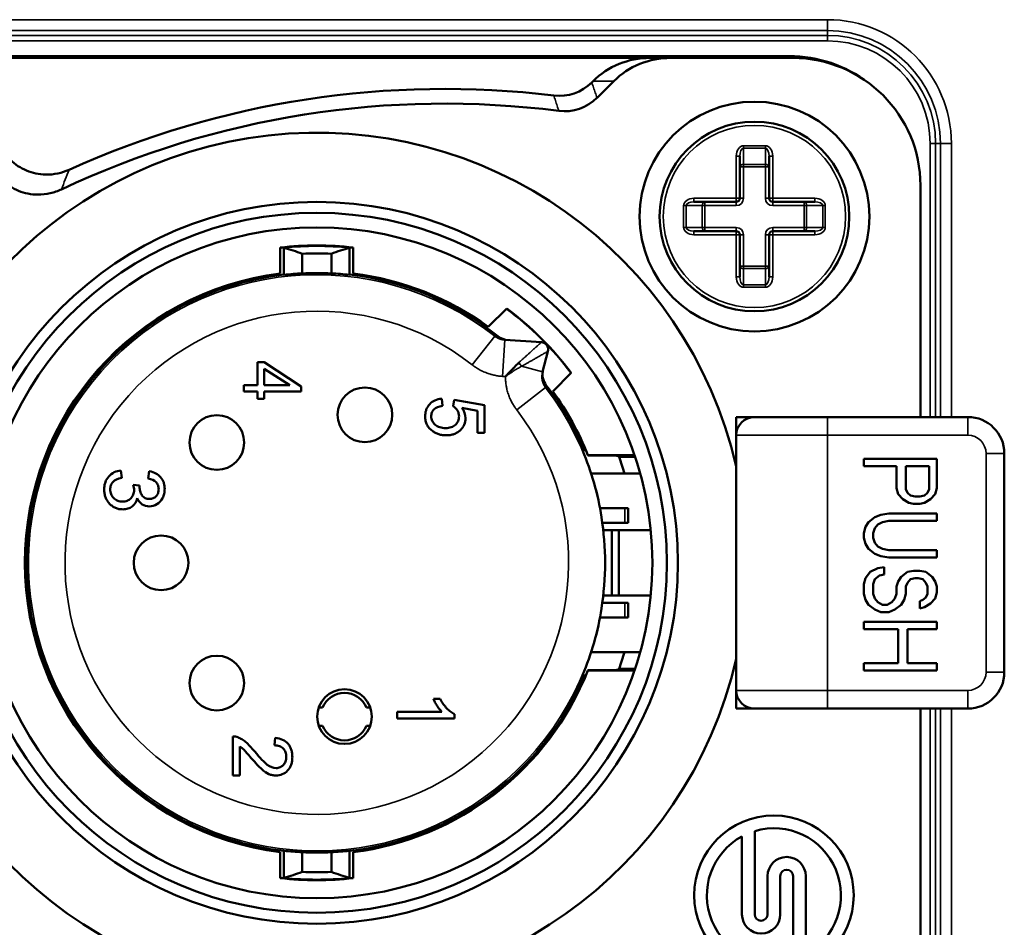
# Model space of a CAD drawing. Header units: millimetres. Extents: x 50 to 3176, y 50 to 2109.
# Tile 660 of 817: x 2379 to 2406, y 980 to 1005. Entities that reach past the tile are written whole.
import ezdxf

# ---------------------------------------------------------------- set-up
doc = ezdxf.new("R2010")
doc.units = ezdxf.units.MM
doc.header["$LTSCALE"] = 10
doc.layers.add('Visible (ISO)', color=7, linetype='Continuous', lineweight=50)
doc.layers.add('Visible Narrow (ISO)', color=7, linetype='Continuous', lineweight=35)

msp = doc.modelspace()

# ---------------------------------------------------------------- linework, layer by layer
at = {"layer": 'Visible (ISO)'}
for p, q in [((2373.8608, 1004.1033), (2399.7608, 1004.1033)), ((2375.7679, 1004.0533), (2395.9495, 1004.0533)), ((2396.5179, 1004.0533), (2395.9495, 1004.0533)), ((2399.8608, 1004.0533), (2396.5179, 1004.0533)), ((2394.3873, 1003.4193), (2394.3494, 1003.3814)), ((2394.4956, 1002.9591), (2394.9557, 1003.4193)), ((2394.3816, 1003.2882), (2394.3819, 1003.2882)), ((2398.4108, 1001.3619), (2398.4108, 1000.2033)), ((2399.2108, 1000.2033), (2399.2108, 1001.3619)), ((2403.3608, 994.2033), (2403.3608, 1000.5533)), ((2398.3108, 1000.1033), (2397.1522, 1000.1033)), ((2400.4693, 1000.1033), (2399.3108, 1000.1033)), ((2397.1522, 999.3033), (2398.3108, 999.3033)), ((2398.4108, 999.2033), (2398.4108, 998.0447)), ((2399.2108, 998.0447), (2399.2108, 999.2033)), ((2399.3108, 999.3033), (2400.4693, 999.3033)), ((2385.8108, 998.8523), (2385.8108, 998.1405)), ((2385.9108, 998.8487), (2385.9108, 998.8566)), ((2385.9108, 998.8487), (2385.9108, 998.1035)), ((2387.7108, 998.8487), (2387.7108, 998.8566)), ((2387.7108, 998.1035), (2387.7108, 998.8487)), ((2387.8108, 998.1405), (2387.8108, 998.8523)), ((2386.4108, 998.1428), (2386.4108, 998.6834)), ((2387.2108, 998.6834), (2387.2108, 998.1428)), ((2392.0196, 997.1799), (2391.5143, 996.6745)), ((2391.9668, 996.3162), (2392.9691, 996.2553)), ((2393.1501, 996.0041), (2392.9997, 995.4417)), ((2385.1873, 995.7033), (2385.1873, 995.0761)), ((2385.3643, 995.7033), (2385.1873, 995.7033)), ((2385.3643, 995.7033), (2386.3832, 995.0435)), ((2385.3643, 995.0761), (2385.3643, 995.5287)), ((2386.073, 995.0761), (2385.3643, 995.5287)), ((2393.282, 994.9068), (2393.7874, 995.4121)), ((2384.8108, 995.0761), (2384.8108, 994.8985)), ((2385.1873, 995.0761), (2384.8108, 995.0761)), ((2386.073, 995.0761), (2385.3643, 995.0761)), ((2386.3832, 994.8985), (2386.3832, 995.0435)), ((2384.8108, 994.8985), (2385.1873, 994.8985)), ((2385.1873, 994.8985), (2385.1873, 994.7033)), ((2385.3643, 994.8985), (2386.3832, 994.8985)), ((2385.3643, 994.7033), (2385.3643, 994.8985)), ((2385.1873, 994.7033), (2385.3643, 994.7033)), ((2390.236, 994.7058), (2390.2539, 994.5104)), ((2390.5537, 994.498), (2390.5783, 994.6728)), ((2390.5783, 994.6728), (2391.4122, 994.5259)), ((2391.4122, 993.7721), (2391.4122, 994.5259)), ((2391.2216, 994.377), (2390.7851, 994.4588)), ((2391.2216, 994.377), (2391.2216, 993.7721)), ((2398.8108, 994.2033), (2398.3108, 994.2033)), ((2398.3108, 993.7033), (2398.3108, 994.2033)), ((2398.8108, 994.2033), (2400.8108, 994.2033)), ((2400.8108, 994.2033), (2404.6608, 994.2033)), ((2391.2216, 993.7721), (2391.4122, 993.7721)), ((2398.3108, 986.7033), (2398.3108, 993.7033)), ((2394.1908, 993.2912), (2394.144, 993.2904)), ((2395.5236, 993.1572), (2394.2454, 993.1572)), ((2394.2492, 993.1478), (2394.2454, 993.1572)), ((2395.0211, 993.1478), (2394.2492, 993.1478)), ((2405.6608, 993.2033), (2405.6608, 987.2033)), ((2395.5395, 993.1101), (2395.1011, 993.1101)), ((2401.8108, 993.0533), (2403.8108, 993.0533)), ((2401.8108, 992.8533), (2401.8108, 993.0533)), ((2403.8108, 993.0533), (2403.8108, 992.2533)), ((2381.4394, 992.7367), (2381.4659, 992.5367)), ((2382.1844, 992.5167), (2382.2201, 992.7167)), ((2394.3315, 992.6533), (2395.6785, 992.6533)), ((2402.7044, 992.8533), (2401.8108, 992.8533)), ((2402.7044, 992.2533), (2402.7044, 992.8533)), ((2403.598, 992.8533), (2402.9597, 992.8533)), ((2402.9597, 992.8533), (2402.9597, 992.2199)), ((2403.598, 992.2199), (2403.598, 992.8533)), ((2381.7791, 992.3421), (2381.9543, 992.32)), ((2402.7469, 992.0866), (2402.7044, 992.2533)), ((2402.8746, 991.9533), (2402.7469, 992.0866)), ((2402.9597, 992.2199), (2403.0023, 992.1199)), ((2403.0023, 992.1199), (2403.0874, 992.0533)), ((2403.4703, 992.0533), (2403.5554, 992.1199)), ((2403.5554, 992.1199), (2403.598, 992.2199)), ((2403.7682, 992.0866), (2403.6406, 991.9533)), ((2403.8108, 992.2533), (2403.7682, 992.0866)), ((2403.0448, 991.8533), (2402.8746, 991.9533)), ((2403.1725, 991.8199), (2403.0448, 991.8533)), ((2403.0874, 992.0533), (2403.215, 992.0199)), ((2403.3427, 991.8199), (2403.1725, 991.8199)), ((2403.215, 992.0199), (2403.3427, 992.0199)), ((2403.3427, 992.0199), (2403.4703, 992.0533)), ((2403.4703, 991.8533), (2403.3427, 991.8199)), ((2403.6406, 991.9533), (2403.4703, 991.8533)), ((2395.257, 991.7033), (2394.577, 991.7033)), ((2395.257, 991.7033), (2395.3505, 991.7033)), ((2395.3505, 991.7033), (2395.3505, 991.3033)), ((2402.2789, 991.5199), (2402.4916, 991.5533)), ((2402.4916, 991.5533), (2403.8108, 991.5533)), ((2403.8108, 991.5533), (2403.8108, 991.3533)), ((2394.6211, 991.4533), (2394.6152, 991.4533)), ((2394.6377, 991.3033), (2395.257, 991.3033)), ((2395.3505, 991.3033), (2395.257, 991.3033)), ((2401.8533, 991.1866), (2401.9384, 991.3199)), ((2401.9384, 991.3199), (2402.1086, 991.4533)), ((2402.1086, 991.4533), (2402.2789, 991.5199)), ((2402.3214, 991.3199), (2402.1937, 991.2533)), ((2402.4916, 991.3533), (2402.3214, 991.3199)), ((2403.8108, 991.3533), (2402.4916, 991.3533)), ((2394.9038, 991.1033), (2394.6632, 991.1033)), ((2395.0908, 991.1033), (2394.9038, 991.1033)), ((2394.9038, 991.1033), (2394.9038, 989.3033)), ((2395.9666, 991.1033), (2395.0908, 991.1033)), ((2395.0908, 989.3033), (2395.0908, 991.1033)), ((2401.8108, 991.0199), (2401.8533, 991.1866)), ((2401.8108, 990.8866), (2401.8108, 991.0199)), ((2402.1086, 991.1533), (2402.0661, 991.0199)), ((2402.0661, 991.0199), (2402.0661, 990.8866)), ((2402.1937, 991.2533), (2402.1086, 991.1533)), ((2401.8533, 990.7199), (2401.8108, 990.8866)), ((2401.9384, 990.5866), (2401.8533, 990.7199)), ((2402.0661, 990.8866), (2402.1086, 990.7533)), ((2402.1086, 990.7533), (2402.1937, 990.6533)), ((2402.1086, 990.4533), (2401.9384, 990.5866)), ((2402.2789, 990.3866), (2402.1086, 990.4533)), ((2402.1937, 990.6533), (2402.3214, 990.5866)), ((2402.3214, 990.5866), (2402.4916, 990.5533)), ((2402.4916, 990.5533), (2403.8108, 990.5533)), ((2403.8108, 990.5533), (2403.8108, 990.3533)), ((2402.4916, 990.3533), (2402.2789, 990.3866)), ((2403.8108, 990.3533), (2402.4916, 990.3533)), ((2401.8533, 989.7866), (2401.981, 989.9533)), ((2401.981, 989.9533), (2402.1937, 990.0533)), ((2402.1937, 990.0533), (2402.364, 990.0866)), ((2402.364, 990.0866), (2402.364, 989.8866)), ((2402.832, 989.8199), (2403.0023, 989.9533)), ((2403.0023, 989.9533), (2403.1725, 989.9866)), ((2403.1725, 989.9866), (2403.3427, 989.9866)), ((2403.3427, 989.9866), (2403.5129, 989.9533)), ((2403.5129, 989.9533), (2403.6831, 989.8199)), ((2401.8108, 989.6199), (2401.8533, 989.7866)), ((2402.1086, 989.7533), (2402.0661, 989.6199)), ((2402.2363, 989.8533), (2402.1086, 989.7533)), ((2402.364, 989.8866), (2402.2363, 989.8533)), ((2402.7044, 989.5533), (2402.7469, 989.6866)), ((2402.7469, 989.6866), (2402.832, 989.8199)), ((2403.0023, 989.6533), (2402.9597, 989.5533)), ((2403.0874, 989.7533), (2403.0023, 989.6533)), ((2403.215, 989.7866), (2403.0874, 989.7533)), ((2403.3001, 989.7866), (2403.215, 989.7866)), ((2403.4278, 989.7533), (2403.3001, 989.7866)), ((2403.5129, 989.6533), (2403.4278, 989.7533)), ((2403.5554, 989.5533), (2403.5129, 989.6533)), ((2403.6831, 989.8199), (2403.7682, 989.6866)), ((2403.7682, 989.6866), (2403.8108, 989.5533)), ((2401.8108, 989.3533), (2401.8108, 989.6199)), ((2402.0661, 989.6199), (2402.0661, 989.3533)), ((2402.7044, 989.3533), (2402.7044, 989.5533)), ((2402.9597, 989.5533), (2402.9597, 989.3533)), ((2403.5554, 989.3533), (2403.5554, 989.5533)), ((2403.8108, 989.3866), (2403.7682, 989.2199)), ((2403.8108, 989.5533), (2403.8108, 989.3866)), ((2395.257, 989.1033), (2394.6377, 989.1033)), ((2394.6632, 989.3033), (2394.9038, 989.3033)), ((2394.9038, 989.3033), (2395.0908, 989.3033)), ((2395.0908, 989.3033), (2395.9666, 989.3033)), ((2395.257, 989.1033), (2395.3505, 989.1033)), ((2395.3505, 989.1033), (2395.3505, 988.7033)), ((2401.8533, 989.1866), (2401.8108, 989.3533)), ((2401.9384, 989.0533), (2401.8533, 989.1866)), ((2402.0661, 989.3533), (2402.1086, 989.2199)), ((2402.1086, 989.2199), (2402.1937, 989.1199)), ((2402.1937, 989.1199), (2402.3214, 989.0533)), ((2402.4491, 989.0533), (2402.5767, 989.1199)), ((2402.5767, 989.1199), (2402.6618, 989.2199)), ((2402.6618, 989.2199), (2402.7044, 989.3533)), ((2402.9171, 989.1866), (2402.832, 989.0533)), ((2402.9597, 989.3533), (2402.9171, 989.1866)), ((2403.3427, 989.1533), (2403.4278, 989.1866)), ((2403.3427, 988.9533), (2403.3427, 989.1533)), ((2403.4278, 989.1866), (2403.5129, 989.2533)), ((2403.5129, 989.2533), (2403.5554, 989.3533)), ((2403.7682, 989.2199), (2403.6406, 989.0866)), ((2394.6211, 988.9533), (2394.6152, 988.9533)), ((2402.1086, 988.9199), (2401.9384, 989.0533)), ((2402.2789, 988.8533), (2402.1086, 988.9199)), ((2402.4916, 988.8533), (2402.2789, 988.8533)), ((2402.3214, 989.0533), (2402.4491, 989.0533)), ((2402.6618, 988.9199), (2402.4916, 988.8533)), ((2402.832, 989.0533), (2402.6618, 988.9199)), ((2403.4703, 988.9866), (2403.3427, 988.9533)), ((2403.6406, 989.0866), (2403.4703, 988.9866)), ((2394.577, 988.7033), (2395.257, 988.7033)), ((2395.3505, 988.7033), (2395.257, 988.7033)), ((2401.8108, 988.3866), (2401.8108, 988.5866)), ((2401.8108, 988.5866), (2403.8108, 988.5866)), ((2403.8108, 988.5866), (2403.8108, 988.3866)), ((2402.7469, 988.3866), (2401.8108, 988.3866)), ((2402.7469, 987.4533), (2402.7469, 988.3866)), ((2403.0023, 988.3866), (2403.0023, 987.4533)), ((2403.8108, 988.3866), (2403.0023, 988.3866)), ((2394.3315, 987.7533), (2395.6785, 987.7533)), ((2394.2454, 987.2494), (2394.2492, 987.2588)), ((2394.2454, 987.2494), (2395.5236, 987.2494)), ((2394.2492, 987.2588), (2395.0211, 987.2588)), ((2395.1011, 987.2965), (2395.5395, 987.2965)), ((2401.8108, 987.4533), (2402.7469, 987.4533)), ((2401.8108, 987.2533), (2401.8108, 987.4533)), ((2403.8108, 987.2533), (2401.8108, 987.2533)), ((2403.0023, 987.4533), (2403.8108, 987.4533)), ((2403.8108, 987.4533), (2403.8108, 987.2533)), ((2394.144, 987.1162), (2394.1908, 987.1154)), ((2398.3108, 986.2033), (2398.3108, 986.7033)), ((2390.195, 986.4696), (2390.0084, 986.4696)), ((2386.9708, 986.2333), (2386.8637, 986.2333)), ((2388.2779, 986.2333), (2388.1708, 986.2333)), ((2398.3108, 986.2033), (2398.8108, 986.2033)), ((2400.8108, 986.2033), (2398.8108, 986.2033)), ((2404.6608, 986.2033), (2400.8108, 986.2033)), ((2403.3608, 979.8533), (2403.3608, 986.2033)), ((2389.0108, 986.1145), (2389.0108, 985.937)), ((2390.2409, 986.1145), (2389.0108, 986.1145)), ((2389.0108, 985.937), (2390.5896, 985.937)), ((2390.5896, 985.937), (2390.5896, 986.0517)), ((2386.8637, 985.7333), (2386.9708, 985.7333)), ((2388.1708, 985.7333), (2388.2779, 985.7333)), ((2384.5108, 985.4392), (2384.5108, 984.3661)), ((2385.6504, 985.1967), (2385.6711, 985.4014)), ((2384.7022, 984.3661), (2384.7022, 985.1622)), ((2384.5108, 984.3661), (2384.7022, 984.3661)), ((2398.469, 980.5584), (2398.469, 982.6992)), ((2398.819, 982.8443), (2398.819, 980.5584)), ((2385.8108, 982.266), (2385.8108, 981.5543)), ((2385.9108, 982.3031), (2385.9108, 981.5579)), ((2386.4108, 981.7232), (2386.4108, 982.2638)), ((2387.2108, 982.2638), (2387.2108, 981.7232)), ((2387.7108, 981.5579), (2387.7108, 982.3031)), ((2387.8108, 981.5543), (2387.8108, 982.266)), ((2385.9108, 981.5579), (2385.9108, 981.55)), ((2387.7108, 981.5579), (2387.7108, 981.55)), ((2399.169, 980.5584), (2399.169, 981.6084)), ((2399.519, 981.6084), (2399.519, 980.5584)), ((2399.869, 979.3225), (2399.869, 981.6084)), ((2400.219, 981.6084), (2400.219, 979.4676))]:
    msp.add_line(p, q, dxfattribs=at)
for centre, radius in [((2398.8108, 999.7033), 3.15), ((2398.8108, 999.7033), 2.6), ((2386.8108, 990.2033), 9.9), ((2386.8108, 990.2033), 9.6), ((2386.8108, 990.2033), 9.2), ((2388.1308, 994.2633), 0.75), ((2384.0708, 993.5033), 0.75), ((2382.5408, 990.2033), 0.75), ((2384.0708, 986.9033), 0.75), ((2387.5708, 985.9833), 0.75), ((2399.344, 981.0834), 2.1875)]:
    msp.add_circle(centre, radius, dxfattribs=at)
for centre, radius, start, end in [((2399.7608, 1000.5033), 3.6, 52.72941, 90), ((2399.8608, 1000.5533), 3.5, 0, 90), ((2390.3108, 978.2033), 25, 83.10786, 114.31316), ((2390.3108, 978.2033), 24.5981, 82.67572, 115.26711), ((2386.8108, 990.2033), 11.8, 12.94737, 347.05263), ((2398.3108, 1000.2033), 0.1, 270, 0), ((2399.3108, 1000.2033), 0.1, 180, 270), ((2398.3108, 999.2033), 0.1, 0, 90), ((2399.3108, 999.2033), 0.1, 90, 180), ((2386.8108, 990.2033), 8.7066, 83.40473, 96.59527), ((2386.8108, 990.2033), 8.7, 95.93777, 96.60031), ((2386.8108, 990.2033), 8.6921, 84.05685, 95.94315), ((2386.8108, 990.2033), 8.7, 83.39969, 84.06223), ((2386.8108, 990.2033), 8.4895, 87.2994, 92.70058), ((2386.8108, 990.2033), 8, 97.18076, 262.81924), ((2386.8108, 990.2033), 7.9565, 96.49488, 263.50512), ((2386.8108, 990.2033), 7.9496, 87.11582, 92.88418), ((2386.8108, 990.2033), 7.9565, 51.3694, 83.50512), ((2386.8108, 990.2033), 8, 53.9893, 82.81924), ((2386.8108, 990.2033), 8.7, 36.73926, 53.26074), ((2386.8108, 990.2033), 8.7066, 36.74558, 53.25442), ((2392.0888, 996.8106), 0.5, 231.59515, 266.60137), ((2392.9569, 996.0557), 0.2, 345.0352, 86.51395), ((2393.5005, 995.3765), 0.5, 165.02601, 217.6149), ((2386.8108, 990.2033), 7.9565, 22.82966, 37.72094), ((2386.8108, 990.2033), 8, 21.66878, 36.0107), ((2398.8108, 993.7033), 0.5, 90, 180), ((2404.6608, 993.2033), 1, 0, 90), ((2386.8108, 990.2033), 7.9098, 9.0927, 22.96545), ((2386.8108, 990.2033), 8.7852, 16.19333, 19.32194), ((2386.8108, 990.2033), 7.9039, 350.90044, 9.09956), ((2386.8108, 990.2033), 7.9098, 337.03455, 350.9073), ((2386.8108, 990.2033), 8.7852, 340.67806, 343.80667), ((2386.8108, 990.2033), 8, 277.18076, 338.33122), ((2386.8108, 990.2033), 7.9565, 276.49488, 337.17034), ((2404.6608, 987.2033), 1, 270, 0), ((2398.8108, 986.7033), 0.5, 180, 270), ((2387.5708, 985.9833), 0.65, 22.61986, 157.38014), ((2387.5708, 985.9833), 0.65, 202.61986, 337.38014), ((2399.344, 981.0834), 1.8375, 298.43689, 106.60155), ((2399.344, 981.0834), 1.8375, 118.43689, 286.60155), ((2386.8108, 990.2033), 7.9496, 267.11582, 272.88418), ((2399.694, 981.6084), 0.525, 0, 180), ((2386.8108, 990.2033), 8.7, 263.39969, 264.06223), ((2386.8108, 990.2033), 8.7066, 263.40473, 276.59527), ((2386.8108, 990.2033), 8.6921, 264.05685, 275.94315), ((2386.8108, 990.2033), 8.4895, 267.2994, 272.70058), ((2386.8108, 990.2033), 8.7, 275.93777, 276.60031), ((2399.694, 981.6084), 0.175, 0, 180), ((2398.994, 980.5584), 0.525, 180, 0), ((2398.994, 980.5584), 0.175, 180, 0)]:
    msp.add_arc(centre, radius, start, end, dxfattribs=at)
for centre, major_axis, ratio, start_param, end_param in [((2395.9495, 1002.0533), (-2.1388, 0), 0.9351131, 4.712389, 5.5313144), ((2396.5179, 1002.0533), (-2.1388, 0), 0.9351131, 4.712389, 5.5313281), ((2393.4299, 1004.3642), (-0.4276, 1.2871), 0.9585217, 2.7165991, 3.5892922), ((2393.5705, 1003.9409), (-0.4276, 1.2871), 0.9585217, 2.7128706, 3.5928516), ((2382.7731, 990.2033), (-9.9637, 0), 0.9142097, 4.3386533, 4.3920234), ((2390.8485, 990.2033), (9.9637, 0), 0.9142097, 1.8911619, 1.9445319), ((2386.783, 990.2033), (7.9483, 0), 0.9999939, 1.6176482, 1.6807593), ((2386.8385, 990.2033), (-7.9483, 0), 0.9999939, 4.602426, 4.6655371), ((2396.9449, 966.8442), (-15.7271, 25.8213), 0.124814, 6.2231829, 6.3202411), ((2384.2765, 984.4222), (0.3677, 0.9956), 0.5663656, 6.2745345, 6.5055787), ((2380.578, 991.917), (-4.847, 7.4435), 0.0458999, 2.7918482, 2.9741067), ((2378.5802, 997.6056), (-7.0115, 12.985), 0.0563462, 2.8594851, 3.0222615), ((2386.783, 990.2033), (7.9483, 0), 0.9999939, 4.602426, 4.6655371), ((2386.8385, 990.2033), (-7.9483, 0), 0.9999939, 1.6176482, 1.6807593), ((2382.7731, 990.2033), (9.9637, 0), 0.9142097, 5.0327546, 5.0861246), ((2390.8485, 990.2033), (-9.9637, 0), 0.9142097, 1.1970606, 1.2504307)]:
    msp.add_ellipse(centre, major_axis=major_axis, ratio=ratio, start_param=start_param, end_param=end_param, dxfattribs=at)
for points, knots in [([(2378.0596, 1001.8108), (2378.096, 1001.7109), (2378.1425, 1001.6149), (2378.259, 1001.428), (2378.3301, 1001.3387), (2378.5389, 1001.1322), (2378.6889, 1001.0313), (2379.0201, 1000.8918), (2379.197, 1000.8549), (2379.4906, 1000.8497), (2379.6043, 1000.8613), (2379.8196, 1000.9084), (2379.9207, 1000.9422), (2380.0177, 1000.986)], [0.000001, 0.000001, 0.000001, 0.000001, 0.03191474, 0.03191474, 0.06607957, 0.06607957, 0.12004634, 0.12004634, 0.17396914, 0.17396914, 0.20817451, 0.20817451, 0.2400882, 0.2400882, 0.2400882, 0.2400882]), ([(2377.8314, 1001.2627), (2377.8684, 1001.1609), (2377.916, 1001.0632), (2378.0355, 1000.873), (2378.1086, 1000.7822), (2378.3207, 1000.576), (2378.4714, 1000.4765), (2378.8033, 1000.3399), (2378.9802, 1000.3046), (2379.276, 1000.3018), (2379.3919, 1000.3148), (2379.6108, 1000.3658), (2379.7134, 1000.4017), (2379.8114, 1000.448)], [-0.24257812, -0.24257812, -0.24257812, -0.24257812, -0.21006611, -0.21006611, -0.17518627, -0.17518627, -0.12128766, -0.12128766, -0.06743433, -0.06743433, -0.03251185, -0.03251185, -0.000001, -0.000001, -0.000001, -0.000001]), ([(2392.3516, 995.6969), (2392.3111, 995.6561), (2392.27, 995.6143), (2392.2287, 995.5719), (2392.2087, 995.5514), (2392.1887, 995.5307), (2392.1688, 995.51), (2392.1379, 995.4779), (2392.1069, 995.4455), (2392.076, 995.4128), (2392.0608, 995.3968), (2392.0456, 995.3806), (2392.0304, 995.3645), (2392.0228, 995.3563), (2392.0152, 995.3482), (2392.0076, 995.3401), (2391.9993, 995.3312), (2391.991, 995.3224), (2391.9828, 995.3136)], [-0.000268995, -0.000268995, -0.000268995, -0.000268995, 0.01792416, 0.01792416, 0.01792416, 0.026712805, 0.026712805, 0.026712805, 0.040291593, 0.040291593, 0.040291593, 0.046977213, 0.046977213, 0.046977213, 0.050334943, 0.050334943, 0.050334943, 0.05397568, 0.05397568, 0.05397568, 0.05397568]), ([(2390.8872, 994.1723), (2390.8872, 994.1062), (2390.8686, 994.0146), (2390.8074, 993.9084), (2390.7423, 993.8352), (2390.6627, 993.7745), (2390.5734, 993.7321), (2390.4738, 993.7064), (2390.3631, 993.6981), (2390.2529, 993.7058), (2390.1545, 993.7285), (2390.0632, 993.7658), (2389.9718, 993.823), (2389.8897, 993.8987), (2389.8284, 993.9915), (2389.7912, 994.0968), (2389.7797, 994.2114), (2389.7882, 994.3196), (2389.8192, 994.4377), (2389.8658, 994.5129), (2389.9071, 994.5565)], [0, 0, 0, 0, 0.0987203, 0.1480805, 0.1974406, 0.2467035, 0.2959664, 0.3452293, 0.3944922, 0.4413714, 0.4882506, 0.5351298, 0.582009, 0.6393569, 0.6967049, 0.7540528, 0.8114007, 0.8585506, 0.9057004, 1, 1, 1, 1]), ([(2390.2539, 994.5104), (2390.1517, 994.496), (2390.037, 994.4431), (2389.9597, 994.3253), (2389.9432, 994.2337), (2389.9515, 994.1531), (2389.9719, 994.094), (2390.0056, 994.0399), (2390.0535, 993.9902), (2390.1126, 993.9488), (2390.1802, 993.9199), (2390.2562, 993.9024), (2390.342, 993.8966), (2390.4261, 993.9023), (2390.5209, 993.9244), (2390.6197, 993.9818), (2390.6825, 994.0697), (2390.707, 994.1517), (2390.7138, 994.2278), (2390.7042, 994.3094), (2390.6584, 994.4119), (2390.6003, 994.4704), (2390.5537, 994.498)], [0, 0, 0, 0, 0.1236757, 0.1852706, 0.2468654, 0.2839186, 0.3209718, 0.358025, 0.3950782, 0.4321313, 0.4691845, 0.5062377, 0.5432909, 0.5782927, 0.6132945, 0.6832981, 0.7537512, 0.7889778, 0.8242044, 0.8682376, 0.9122708, 1, 1, 1, 1]), ([(2395.0211, 993.1478), (2395.03, 993.1436), (2395.0389, 993.1394), (2395.0478, 993.1352), (2395.0567, 993.131), (2395.0656, 993.1268), (2395.0745, 993.1226), (2395.0834, 993.1185), (2395.0922, 993.1143), (2395.1011, 993.1101)], [0, 0, 0, 0, 0.3333333, 0.3333333, 0.3333333, 0.6666667, 0.6666667, 0.6666667, 1, 1, 1, 1]), ([(2382.2201, 992.7167), (2382.2868, 992.7044), (2382.4051, 992.6647), (2382.5392, 992.5567), (2382.6089, 992.4333), (2382.6362, 992.321), (2382.6441, 992.2144), (2382.6314, 992.0966), (2382.5739, 991.9379), (2382.4381, 991.7895), (2382.2209, 991.7305), (2382.0173, 991.7879), (2381.924, 991.9003), (2381.89, 991.9741)], [0, 0, 0, 0, 0.0928962, 0.1857924, 0.2786887, 0.3251368, 0.3715849, 0.4359208, 0.5002567, 0.6286475, 0.7566772, 0.8782335, 1, 1, 1, 1]), ([(2381.89, 991.9741), (2381.868, 991.8778), (2381.7973, 991.7645), (2381.658, 991.6931), (2381.5671, 991.6732), (2381.4814, 991.6675), (2381.3863, 991.6763), (2381.2925, 991.7055), (2381.2067, 991.7538), (2381.1277, 991.8229), (2381.0619, 991.9068), (2381.016, 992), (2380.9883, 992.1029), (2380.9793, 992.2149), (2380.9874, 992.3233), (2381.0192, 992.4475), (2381.0668, 992.5277), (2381.1092, 992.575)], [0, 0, 0, 0, 0.1682241, 0.2523361, 0.2943922, 0.3364482, 0.3935242, 0.4506003, 0.5076763, 0.5647523, 0.6219426, 0.6791328, 0.736323, 0.7935132, 0.8451349, 0.8967566, 1, 1, 1, 1]), ([(2381.4659, 992.5367), (2381.353, 992.5137), (2381.2329, 992.454), (2381.169, 992.3456), (2381.1501, 992.2758), (2381.1452, 992.214), (2381.151, 992.1487), (2381.1693, 992.0866), (2381.1996, 992.0298), (2381.243, 991.9777), (2381.2953, 991.9345), (2381.3526, 991.9043), (2381.4156, 991.886), (2381.4848, 991.88), (2381.5527, 991.8858), (2381.6316, 991.908), (2381.718, 991.9662), (2381.787, 992.0706), (2381.8015, 992.1545), (2381.8015, 992.2008)], [0, 0, 0, 0, 0.1525592, 0.2285221, 0.2665036, 0.3044851, 0.3492277, 0.3939703, 0.4387129, 0.4834555, 0.5279122, 0.5723689, 0.6168256, 0.6612823, 0.703622, 0.7459617, 0.8306411, 0.9153206, 1, 1, 1, 1]), ([(2382.2235, 991.9553), (2382.26, 991.9553), (2382.3262, 991.9675), (2382.4095, 992.025), (2382.4562, 992.0977), (2382.4738, 992.1648), (2382.4783, 992.2219), (2382.4738, 992.2791), (2382.4556, 992.3466), (2382.392, 992.45), (2382.282, 992.5017), (2382.1844, 992.5167)], [0, 0, 0, 0, 0.1255908, 0.2511816, 0.3767725, 0.4395679, 0.5023633, 0.5648247, 0.6272861, 0.7522089, 1, 1, 1, 1]), ([(2381.9518, 992.2875), (2381.9518, 992.245), (2381.9632, 992.165), (2382.0124, 992.0521), (2382.0966, 991.9713), (2382.1774, 991.9553), (2382.2235, 991.9553)], [0, 0, 0, 0, 0.2501899, 0.5003798, 0.7501899, 1, 1, 1, 1]), ([(2395.1011, 987.2965), (2395.0922, 987.2923), (2395.0834, 987.2881), (2395.0745, 987.2839), (2395.0656, 987.2797), (2395.0567, 987.2755), (2395.0478, 987.2714), (2395.0389, 987.2672), (2395.03, 987.263), (2395.0211, 987.2588)], [0, 0, 0, 0, 0.3333333, 0.3333333, 0.3333333, 0.6666667, 0.6666667, 0.6666667, 1, 1, 1, 1]), ([(2390.2409, 986.1145), (2390.2187, 986.136), (2390.1749, 986.1846), (2390.1067, 986.2821), (2390.0467, 986.3842), (2390.0194, 986.442), (2390.0084, 986.4696)], [0, 0, 0, 0, 0.2496718, 0.4993436, 0.7496718, 1, 1, 1, 1]), ([(2390.195, 986.4696), (2390.2203, 986.42), (2390.276, 986.3273), (2390.3781, 986.2049), (2390.4869, 986.1083), (2390.5556, 986.067), (2390.5896, 986.0517)], [0, 0, 0, 0, 0.2499811, 0.4999621, 0.7499811, 1, 1, 1, 1]), ([(2385.6711, 985.4014), (2385.824, 985.3873), (2385.9705, 985.3203), (2386.076, 985.1705), (2386.1135, 985.0841), (2386.1359, 984.9866), (2386.1434, 984.874), (2386.1355, 984.7611), (2386.1111, 984.6632), (2386.0709, 984.5768), (2385.9937, 984.4768), (2385.8713, 984.3906), (2385.7225, 984.3619), (2385.5926, 984.3749), (2385.4676, 984.4138), (2385.3696, 984.4786), (2385.3003, 984.5405)], [0, 0, 0, 0, 0.1974014, 0.2468787, 0.2963559, 0.3458332, 0.3953104, 0.4453211, 0.4953318, 0.5453425, 0.5953532, 0.6953746, 0.795396, 0.846547, 0.897698, 1, 1, 1, 1]), ([(2385.4548, 984.6659), (2385.5391, 984.6036), (2385.6637, 984.5584), (2385.8068, 984.587), (2385.8992, 984.6516), (2385.9524, 984.735), (2385.9725, 984.8124), (2385.9777, 984.8801), (2385.9723, 984.9487), (2385.9507, 985.0296), (2385.8958, 985.1152), (2385.7919, 985.1818), (2385.7012, 985.1963), (2385.6504, 985.1967)], [0, 0, 0, 0, 0.1869698, 0.2856195, 0.3842693, 0.4825574, 0.5317015, 0.5808455, 0.6331456, 0.6854457, 0.7900458, 0.8950229, 1, 1, 1, 1])]:
    msp.add_open_spline(points, degree=3, knots=knots, dxfattribs=at)
for points in [[(2389.9071, 994.5565), (2389.9898, 994.6438), (2390.0994, 994.6934), (2390.236, 994.7058)], [(2390.7851, 994.4588), (2390.8532, 994.3677), (2390.8872, 994.2723), (2390.8872, 994.1723)], [(2381.8015, 992.2008), (2381.8015, 992.2387), (2381.794, 992.2858), (2381.7791, 992.3421)], [(2381.9543, 992.32), (2381.9527, 992.3066), (2381.9518, 992.2958), (2381.9518, 992.2875)], [(2384.6491, 985.416), (2384.6856, 985.4023), (2384.7585, 985.3664), (2384.8638, 985.2902), (2384.9765, 985.1813), (2385.0644, 985.0806), (2385.1109, 985.0239)], [(2384.8102, 985.0779), (2384.7743, 985.1118), (2384.7384, 985.1402), (2384.7022, 985.1622)], [(2385.0145, 984.8478), (2384.9136, 984.9671), (2384.8459, 985.0443), (2384.8102, 985.0779)]]:
    msp.add_open_spline(points, degree=3, dxfattribs=at)
for points, weights in [([(2394.144, 993.2904), (2394.1187, 993.2899), (2394.0936, 993.2895)], [1.00000861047, 1.00001116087, 1.00000361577]), ([(2394.0936, 987.1171), (2394.1187, 987.1166), (2394.144, 987.1162)], [1.00000361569, 1.00001116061, 1.00000861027])]:
    msp.add_rational_spline(points, weights, degree=2, dxfattribs=at)
at = {"layer": 'Visible Narrow (ISO)'}
for p, q in [((2372.8108, 1005.1028), (2400.8108, 1005.1028)), ((2400.8108, 1005.1028), (2400.8108, 1004.8029)), ((2400.8108, 1004.8029), (2372.8108, 1004.8029)), ((2400.8108, 1004.6709), (2400.8108, 1004.8029)), ((2372.8108, 1004.6709), (2400.8108, 1004.6709)), ((2400.8108, 1004.521), (2372.8108, 1004.521)), ((2400.8108, 1004.521), (2400.8108, 1004.6709)), ((2394.3873, 1003.4193), (2394.9557, 1003.4193)), ((2398.5108, 1001.6447), (2399.1108, 1001.6447)), ((2398.5108, 1001.574), (2398.5108, 1001.6447)), ((2399.1108, 1001.574), (2398.5108, 1001.574)), ((2398.5108, 1001.574), (2398.5108, 1001.1326)), ((2399.1108, 1001.6447), (2399.1108, 1001.574)), ((2399.1108, 1001.1326), (2399.1108, 1001.574)), ((2403.6285, 994.2033), (2403.6285, 1001.7033)), ((2403.7784, 1001.7033), (2403.6285, 1001.7033)), ((2403.7784, 1001.7033), (2403.7784, 994.2033)), ((2403.9104, 1001.7033), (2403.7784, 1001.7033)), ((2403.9104, 994.2033), (2403.9104, 1001.7033)), ((2403.9104, 1001.7033), (2404.2103, 1001.7033)), ((2404.2103, 1001.7033), (2404.2103, 994.2033)), ((2398.3108, 1000.2033), (2398.3108, 1001.3619)), ((2398.3108, 1001.3619), (2398.4108, 1001.3619)), ((2399.2108, 1001.3619), (2399.3108, 1001.3619)), ((2399.3108, 1001.3619), (2399.3108, 1000.2033)), ((2398.5108, 1001.0619), (2398.4108, 1001.0619)), ((2398.5108, 1001.0619), (2398.5108, 1001.1326)), ((2398.5108, 1001.1326), (2399.1108, 1001.1326)), ((2399.1108, 1001.0619), (2398.5108, 1001.0619)), ((2398.5108, 1001.0619), (2398.5108, 1000.2033)), ((2399.1108, 1001.1326), (2399.1108, 1001.0619)), ((2399.1108, 1000.2033), (2399.1108, 1001.0619)), ((2399.2108, 1001.0619), (2399.1108, 1001.0619)), ((2397.1522, 1000.2033), (2398.3108, 1000.2033)), ((2397.1522, 1000.1033), (2397.1522, 1000.2033)), ((2398.3108, 1000.2033), (2398.3108, 1000.1033)), ((2398.4108, 1000.2033), (2398.3108, 1000.2033)), ((2398.4108, 1000.2033), (2398.5108, 1000.2033)), ((2399.1108, 1000.2033), (2399.2108, 1000.2033)), ((2399.3108, 1000.2033), (2399.2108, 1000.2033)), ((2399.3108, 1000.2033), (2400.4693, 1000.2033)), ((2399.3108, 1000.1033), (2399.3108, 1000.2033)), ((2400.4693, 1000.2033), (2400.4693, 1000.1033)), ((2396.8693, 999.4033), (2396.8693, 1000.0033)), ((2396.8693, 1000.0033), (2396.9401, 1000.0033)), ((2396.9401, 1000.0033), (2396.9401, 999.4033)), ((2397.3815, 1000.0033), (2396.9401, 1000.0033)), ((2397.3815, 999.4033), (2397.3815, 1000.0033)), ((2397.3815, 1000.0033), (2397.4522, 1000.0033)), ((2397.4522, 1000.1033), (2397.4522, 1000.0033)), ((2398.3108, 1000.0033), (2397.4522, 1000.0033)), ((2397.4522, 1000.0033), (2397.4522, 999.4033)), ((2398.3108, 1000.0033), (2398.3108, 1000.1033)), ((2399.3108, 1000.1033), (2399.3108, 1000.0033)), ((2400.1693, 1000.0033), (2399.3108, 1000.0033)), ((2400.1693, 1000.0033), (2400.1693, 1000.1033)), ((2400.1693, 999.4033), (2400.1693, 1000.0033)), ((2400.1693, 1000.0033), (2400.2401, 1000.0033)), ((2400.6815, 1000.0033), (2400.2401, 1000.0033)), ((2400.2401, 1000.0033), (2400.2401, 999.4033)), ((2400.6815, 1000.0033), (2400.7522, 1000.0033)), ((2400.6815, 999.4033), (2400.6815, 1000.0033)), ((2400.7522, 1000.0033), (2400.7522, 999.4033)), ((2396.9401, 999.4033), (2396.8693, 999.4033)), ((2396.9401, 999.4033), (2397.3815, 999.4033)), ((2397.4522, 999.4033), (2397.3815, 999.4033)), ((2397.4522, 999.4033), (2398.3108, 999.4033)), ((2397.4522, 999.4033), (2397.4522, 999.3033)), ((2398.3108, 999.3033), (2398.3108, 999.4033)), ((2399.3108, 999.4033), (2400.1693, 999.4033)), ((2399.3108, 999.4033), (2399.3108, 999.3033)), ((2400.1693, 999.3033), (2400.1693, 999.4033)), ((2400.2401, 999.4033), (2400.1693, 999.4033)), ((2400.2401, 999.4033), (2400.6815, 999.4033)), ((2400.7522, 999.4033), (2400.6815, 999.4033)), ((2397.1522, 999.2033), (2397.1522, 999.3033)), ((2398.3108, 999.2033), (2397.1522, 999.2033)), ((2398.3108, 999.3033), (2398.3108, 999.2033)), ((2398.3108, 998.0447), (2398.3108, 999.2033)), ((2398.3108, 999.2033), (2398.4108, 999.2033)), ((2398.5108, 999.2033), (2398.4108, 999.2033)), ((2398.5108, 999.2033), (2398.5108, 998.3447)), ((2399.1108, 998.3447), (2399.1108, 999.2033)), ((2399.2108, 999.2033), (2399.1108, 999.2033)), ((2399.2108, 999.2033), (2399.3108, 999.2033)), ((2399.3108, 999.2033), (2399.3108, 999.3033)), ((2400.4693, 999.2033), (2399.3108, 999.2033)), ((2399.3108, 999.2033), (2399.3108, 998.0447)), ((2400.4693, 999.3033), (2400.4693, 999.2033)), ((2398.4108, 998.3447), (2398.5108, 998.3447)), ((2398.5108, 998.3447), (2399.1108, 998.3447)), ((2398.5108, 998.274), (2398.5108, 998.3447)), ((2399.1108, 998.274), (2398.5108, 998.274)), ((2398.5108, 998.274), (2398.5108, 997.8326)), ((2399.1108, 998.3447), (2399.2108, 998.3447)), ((2399.1108, 998.3447), (2399.1108, 998.274)), ((2399.1108, 997.8326), (2399.1108, 998.274)), ((2398.4108, 998.0447), (2398.3108, 998.0447)), ((2399.3108, 998.0447), (2399.2108, 998.0447)), ((2398.5108, 997.8326), (2399.1108, 997.8326)), ((2398.5108, 997.7619), (2398.5108, 997.8326)), ((2399.1108, 997.7619), (2398.5108, 997.7619)), ((2399.1108, 997.8326), (2399.1108, 997.7619)), ((2391.6885, 996.4221), (2391.0713, 995.6352)), ((2391.9059, 995.3182), (2391.9667, 996.3164)), ((2392.9998, 995.4415), (2392.425, 995.5951)), ((2391.9059, 995.3182), (2391.9828, 995.3135)), ((2392.2919, 994.4004), (2393.0858, 995.0084)), ((2400.8108, 993.7033), (2400.8108, 994.2033)), ((2404.6608, 994.2033), (2404.6608, 993.7033)), ((2398.3108, 993.7033), (2400.8108, 993.7033)), ((2404.6608, 993.7033), (2400.8108, 993.7033)), ((2400.8108, 993.7033), (2400.8108, 986.7033)), ((2405.1608, 993.2033), (2405.6608, 993.2033)), ((2405.1608, 987.2033), (2405.1608, 993.2033)), ((2395.257, 991.3033), (2395.257, 991.7033)), ((2395.257, 988.7033), (2395.257, 989.1033)), ((2405.6608, 987.2033), (2405.1608, 987.2033)), ((2400.8108, 986.7033), (2398.3108, 986.7033)), ((2400.8108, 986.2033), (2400.8108, 986.7033)), ((2400.8108, 986.7033), (2404.6608, 986.7033)), ((2404.6608, 986.7033), (2404.6608, 986.2033)), ((2403.6285, 978.7033), (2403.6285, 986.2033)), ((2403.7784, 986.2033), (2403.7784, 978.7033)), ((2403.9104, 978.7033), (2403.9104, 986.2033)), ((2404.2103, 986.2033), (2404.2103, 978.7033))]:
    msp.add_line(p, q, dxfattribs=at)
msp.add_circle((2398.8108, 999.7033), 2.5, dxfattribs=at)
for centre, radius, start, end in [((2400.8108, 1001.7033), 3.3995, 0, 90), ((2400.8108, 1001.7033), 3.0996, 0, 90), ((2400.8108, 1001.7033), 2.9677, 0, 90), ((2400.8108, 1001.7033), 2.8177, 0, 90), ((2398.3108, 1000.2033), 0.2, 270, 0), ((2399.3108, 1000.2033), 0.2, 180, 270), ((2398.3108, 999.2033), 0.2, 0, 90), ((2399.3108, 999.2033), 0.2, 90, 180), ((2386.8108, 990.2033), 7.9035, 51.89246, 37.44217), ((2386.8108, 990.2033), 6.9035, 51.89117, 37.44286), ((2404.6608, 993.2033), 0.5, 0, 90), ((2404.6608, 987.2033), 0.5, 270, 0)]:
    msp.add_arc(centre, radius, start, end, dxfattribs=at)
for centre, major_axis, ratio, start_param, end_param in [((2398.511, 1001.3616), (-0.0004, 0.2831), 0.7071835, 6.2824046, 7.8520412), ((2398.5109, 1001.3616), (-0.0001, 0.2124), 0.4714285, 6.2831099, 7.8526634), ((2399.1106, 1001.3616), (0.0004, 0.2831), 0.7071819, 4.714229, 6.28392), ((2399.1107, 1001.3617), (0.0001, 0.2123), 0.4714906, 4.7133845, 6.2831186), ((2568.3585, 674.9285), (-170.621, 347.5722), 0.2709887, 0.2443826, 0.2485327), ((2398.5108, 1001.0619), (-0.1, 0), 0.7071068, 4.7123802, 6.2831786), ((2399.1108, 1001.0619), (0.1, 0), 0.7071068, 0.0000059, 1.5708029), ((2397.1525, 1000.0031), (-0.2831, 0.0004), 0.7071819, 4.714229, 6.28392), ((2400.4691, 1000.0031), (0.2831, 0.0004), 0.7071835, 6.2824046, 7.8520412), ((2397.1524, 1000.0032), (-0.2123, 0.0001), 0.4714906, 4.7133845, 6.2831186), ((2397.4522, 1000.0033), (0, 0.1), 0.7071068, 0.0000029, 1.570801), ((2400.1693, 1000.0033), (0, 0.1), 0.7071068, 4.7123802, 6.2831786), ((2400.4691, 1000.0032), (-0.2124, -0.0001), 0.4714285, 3.1415173, 4.7110707), ((2397.1525, 999.4035), (0.2831, 0.0004), 0.7071835, 3.140812, 4.7104486), ((2397.1524, 999.4034), (-0.2124, -0.0001), 0.4714285, 6.2831099, 7.8526634), ((2397.4522, 999.4033), (0, -0.1), 0.7071068, 4.7123802, 6.2831786), ((2400.1693, 999.4033), (0, -0.1), 0.7071068, 0.0000029, 1.570801), ((2400.4691, 999.4035), (-0.2831, 0.0004), 0.7071819, 1.5726364, 3.1423273), ((2400.4692, 999.4034), (-0.2123, 0.0001), 0.4714906, 1.5717918, 3.141526), ((2398.5108, 998.3447), (-0.1, 0), 0.7071068, 0.0000029, 1.570801), ((2399.1108, 998.3447), (0.1, 0), 0.7071068, 4.7123802, 6.2831786), ((2398.511, 998.045), (0.0004, 0.2831), 0.7071819, 1.5726364, 3.1423273), ((2398.5109, 998.0449), (0.0001, 0.2123), 0.4714906, 1.5717918, 3.141526), ((2399.1105, 998.045), (-0.0004, 0.2831), 0.7071835, 3.140812, 4.7104486), ((2399.1107, 998.0449), (-0.0001, 0.2124), 0.4714285, 3.1415173, 4.7110707), ((2392.3467, 995.616), (0.1169, -0.1623), 0.2699534, 1.2517943, 1.8897989), ((2393.4824, 995.3128), (-0.3967, -0.3045), 0.9999702, 5.367958, 6.2831853)]:
    msp.add_ellipse(centre, major_axis=major_axis, ratio=ratio, start_param=start_param, end_param=end_param, dxfattribs=at)
for points, knots in [([(2394.4945, 1002.9603), (2394.4775, 1003.0068), (2394.4456, 1003.0985), (2394.3982, 1003.2418), (2394.3658, 1003.3349), (2394.3494, 1003.3814)], [0.00008941, 0.00008941, 0.00008941, 0.00008941, 0.33333333, 0.66666667, 1, 1, 1, 1]), ([(2393.3108, 1003.0226), (2393.3249, 1002.9766), (2393.3538, 1002.884), (2393.4021, 1002.7427), (2393.4318, 1002.6484), (2393.4465, 1002.6007)], [0.00000076, 0.00000076, 0.00000076, 0.00000076, 0.33333333, 0.66666667, 0.99933523, 0.99933523, 0.99933523, 0.99933523]), ([(2391.7782, 996.4188), (2391.7681, 996.4192), (2391.7484, 996.4198), (2391.7176, 996.4215), (2391.6983, 996.4218), (2391.6884, 996.4221)], [0.00000001, 0.00000001, 0.00000001, 0.00000001, 0.33333333, 0.66666667, 0.99936746, 0.99936746, 0.99936746, 0.99936746]), ([(2391.9666, 996.3162), (2391.9328, 996.3183), (2391.8663, 996.3285), (2391.7718, 996.365), (2391.7151, 996.4009), (2391.6884, 996.422)], [0.00076662, 0.00076662, 0.00076662, 0.00076662, 0.33333333, 0.66666667, 0.99884058, 0.99884058, 0.99884058, 0.99884058]), ([(2392.3516, 995.6969), (2392.3725, 995.7158), (2392.3928, 995.7342), (2392.4123, 995.7519), (2392.4329, 995.7705), (2392.4526, 995.7883), (2392.4715, 995.8052), (2392.492, 995.8237), (2392.5115, 995.8411), (2392.5298, 995.8575), (2392.548, 995.8738), (2392.5651, 995.889), (2392.5808, 995.9031), (2392.5927, 995.9137), (2392.6038, 995.9237), (2392.6143, 995.9332), (2392.6253, 995.9432), (2392.6357, 995.9526), (2392.6457, 995.9618), (2392.6558, 995.971), (2392.6656, 995.98), (2392.6751, 995.9888), (2392.6845, 995.9974), (2392.6937, 996.0059), (2392.7029, 996.0144), (2392.7113, 996.0222), (2392.7198, 996.03), (2392.7283, 996.038), (2392.74, 996.0488), (2392.7521, 996.0598), (2392.7642, 996.0707), (2392.7759, 996.0813), (2392.7876, 996.0918), (2392.7991, 996.102), (2392.8107, 996.1124), (2392.8221, 996.1225), (2392.833, 996.1322), (2392.843, 996.1411), (2392.8526, 996.1496), (2392.8616, 996.1577), (2392.8721, 996.1671), (2392.8818, 996.1759), (2392.8906, 996.184), (2392.8986, 996.1914), (2392.906, 996.1981), (2392.9126, 996.2043), (2392.9195, 996.2107), (2392.9256, 996.2164), (2392.9311, 996.2214), (2392.9367, 996.2265), (2392.9415, 996.2309), (2392.9459, 996.2347), (2392.9508, 996.239), (2392.9549, 996.2425), (2392.9583, 996.2453), (2392.9619, 996.2483), (2392.9646, 996.2506), (2392.9665, 996.2522), (2392.9686, 996.254), (2392.9696, 996.255), (2392.9693, 996.2553), (2392.9693, 996.2553), (2392.9692, 996.2553), (2392.9691, 996.2553)], [0, 0, 0, 0, 0.04624474, 0.04624474, 0.04624474, 0.09472352, 0.09472352, 0.09472352, 0.14745018, 0.14745018, 0.14745018, 0.2, 0.2, 0.2, 0.23951718, 0.23951718, 0.23951718, 0.28076728, 0.28076728, 0.28076728, 0.32230389, 0.32230389, 0.32230389, 0.36291319, 0.36291319, 0.36291319, 0.4, 0.4, 0.4, 0.45077928, 0.45077928, 0.45077928, 0.50005073, 0.50005073, 0.50005073, 0.55002537, 0.55002537, 0.55002537, 0.59618665, 0.59618665, 0.59618665, 0.65, 0.65, 0.65, 0.69887984, 0.69887984, 0.69887984, 0.74943992, 0.74943992, 0.74943992, 0.8, 0.8, 0.8, 0.85724111, 0.85724111, 0.85724111, 0.91839503, 0.91839503, 0.91839503, 0.98878149, 0.98878149, 0.98878149, 0.99999983, 0.99999983, 0.99999983, 0.99999983]), ([(2392.425, 995.5951), (2392.4563, 995.6123), (2392.4862, 995.6288), (2392.5437, 995.6609), (2392.5712, 995.6765), (2392.6243, 995.7066), (2392.6497, 995.7212), (2392.6873, 995.7428), (2392.7008, 995.7505), (2392.7287, 995.7666), (2392.7428, 995.7747), (2392.7702, 995.7903), (2392.7833, 995.7977), (2392.8086, 995.8119), (2392.8207, 995.8187), (2392.8442, 995.8317), (2392.8557, 995.838), (2392.8726, 995.8473), (2392.8782, 995.8504), (2392.9052, 995.8654), (2392.9265, 995.8774), (2392.967, 995.9005), (2392.9863, 995.9116), (2393.0106, 995.9254), (2393.0165, 995.9288), (2393.0337, 995.9384), (2393.0445, 995.9444), (2393.0646, 995.9555), (2393.074, 995.9607), (2393.0912, 995.9703), (2393.0991, 995.9747), (2393.1108, 995.9813), (2393.1151, 995.9838), (2393.127, 995.9907), (2393.1334, 995.9944), (2393.1432, 996.0001), (2393.1465, 996.002), (2393.1496, 996.0038), (2393.1501, 996.0041), (2393.1501, 996.0041)], [0, 0, 0, 0, 0.05298973, 0.05298973, 0.10736343, 0.10736343, 0.16495982, 0.16495982, 0.2, 0.2, 0.24193759, 0.24193759, 0.28628042, 0.28628042, 0.33158712, 0.33158712, 0.37714844, 0.37714844, 0.4, 0.4, 0.4872243, 0.4872243, 0.57186025, 0.57186025, 0.6, 0.6, 0.65470515, 0.65470515, 0.70901637, 0.70901637, 0.76338012, 0.76338012, 0.8, 0.8, 0.87495164, 0.87495164, 0.95180215, 0.95180215, 0.99999991, 0.99999991, 0.99999991, 0.99999991]), ([(2391.0713, 995.6352), (2391.1017, 995.6114), (2391.1327, 995.5889), (2391.1966, 995.5463), (2391.2295, 995.5261), (2391.2838, 995.4956), (2391.3048, 995.4845), (2391.3655, 995.4543), (2391.4059, 995.4363), (2391.488, 995.4039), (2391.5298, 995.3895), (2391.5841, 995.3734), (2391.5961, 995.37), (2391.6455, 995.3567), (2391.6832, 995.3481), (2391.7586, 995.334), (2391.7964, 995.3284), (2391.8581, 995.3217), (2391.8819, 995.3197), (2391.9059, 995.3182)], [0, 0, 0, 0, 0.1260867, 0.1260867, 0.2542907, 0.2542907, 0.3333333, 0.3333333, 0.4792684, 0.4792684, 0.6252437, 0.6252437, 0.6666667, 0.6666667, 0.7950998, 0.7950998, 0.9216468, 0.9216468, 1, 1, 1, 1]), ([(2391.9828, 995.3136), (2392.0031, 995.3278), (2392.0235, 995.3418), (2392.0438, 995.3555), (2392.0643, 995.3694), (2392.0847, 995.3831), (2392.105, 995.3966), (2392.1253, 995.4102), (2392.1456, 995.4236), (2392.1657, 995.4368), (2392.1856, 995.4499), (2392.2055, 995.4628), (2392.2252, 995.4756), (2392.2445, 995.4881), (2392.2638, 995.5004), (2392.283, 995.5125), (2392.3019, 995.5243), (2392.3208, 995.536), (2392.3397, 995.5473), (2392.3581, 995.5582), (2392.3764, 995.5688), (2392.3949, 995.579), (2392.4049, 995.5845), (2392.4149, 995.5899), (2392.425, 995.5951)], [0, 0, 0, 0, 0.13514909, 0.13514909, 0.13514909, 0.27142935, 0.27142935, 0.27142935, 0.40790058, 0.40790058, 0.40790058, 0.54306355, 0.54306355, 0.54306355, 0.67529329, 0.67529329, 0.67529329, 0.80556234, 0.80556234, 0.80556234, 0.93160741, 0.93160741, 0.93160741, 0.99999996, 0.99999996, 0.99999996, 0.99999996]), ([(2391.9828, 995.3136), (2391.9829, 995.2744), (2391.9845, 995.2357), (2391.9904, 995.1582), (2391.9949, 995.1195), (2392.0056, 995.0499), (2392.0115, 995.0188), (2392.028, 994.9443), (2392.0396, 994.901), (2392.0667, 994.8159), (2392.0821, 994.774), (2392.1068, 994.7149), (2392.1148, 994.6969), (2392.1396, 994.6436), (2392.1575, 994.6088), (2392.1957, 994.5412), (2392.216, 994.5085), (2392.2548, 994.4506), (2392.2729, 994.4253), (2392.2919, 994.4004)], [0, 0, 0, 0, 0.1172031, 0.1172031, 0.2364106, 0.2364106, 0.3333333, 0.3333333, 0.4702801, 0.4702801, 0.6064286, 0.6064286, 0.6666667, 0.6666667, 0.7871842, 0.7871842, 0.9054778, 0.9054778, 1, 1, 1, 1]), ([(2393.0858, 995.0083), (2393.0879, 995.0153), (2393.0923, 995.0289), (2393.0981, 995.0505), (2393.1024, 995.0642), (2393.1044, 995.0713)], [0.00030781, 0.00030781, 0.00030781, 0.00030781, 0.33333333, 0.66666667, 1, 1, 1, 1])]:
    msp.add_open_spline(points, degree=3, knots=knots, dxfattribs=at)

doc.saveas('drawing.dxf')
